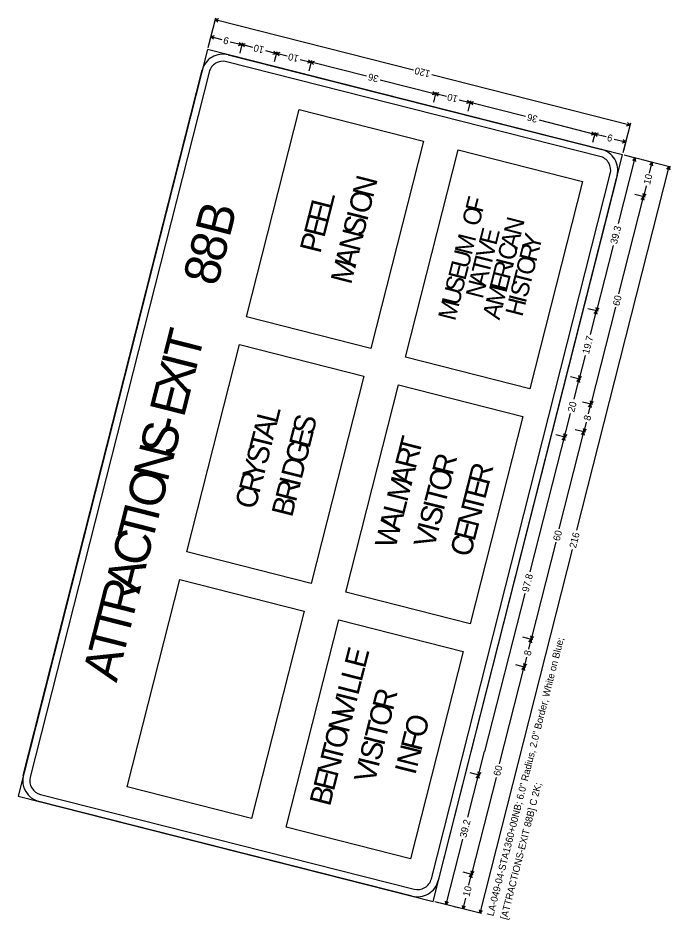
# Model space of a CAD drawing. Extents: x 670257 to 671518, y 737783 to 738188.
# Drawn here: x 670808.42 to 670833.01, y 737986.11 to 738020.09 of the extents above; entities that cross this region are included whole.
import ezdxf

# ---------------------------------------------------------------- set-up
doc = ezdxf.new("R2010")
doc.units = 0
doc.layers.add('R_SIGN', color=7, linetype='Continuous')

msp = doc.modelspace()

# ---------------------------------------------------------------- linework, layer by layer
at = {"layer": 'R_SIGN'}
for p, q in [((670815.854, 738020.092), (670815.57, 738018.97)), ((670815.967, 738020.056), (670815.838, 738020.028)), ((670823.309, 738018.133), (670815.838, 738020.028)), ((670815.938, 738019.941), (670815.838, 738020.028)), ((670815.692, 738019.451), (670815.594, 738019.066)), ((670815.805, 738019.415), (670815.676, 738019.387)), ((670816.11, 738019.276), (670815.676, 738019.387)), ((670815.776, 738019.3), (670815.676, 738019.387)), ((670816.414, 738019.199), (670816.848, 738019.089)), ((670816.719, 738019.061), (670816.848, 738019.089)), ((670816.748, 738019.176), (670816.848, 738019.089)), ((670816.864, 738019.153), (670816.767, 738018.769)), ((670816.977, 738019.118), (670816.848, 738019.089)), ((670817.257, 738018.985), (670816.848, 738019.089)), ((670816.948, 738019.003), (670816.848, 738019.089)), ((670817.741, 738018.863), (670818.15, 738018.759)), ((670818.021, 738018.731), (670818.15, 738018.759)), ((670818.05, 738018.845), (670818.15, 738018.759)), ((670818.167, 738018.823), (670818.069, 738018.438)), ((670818.28, 738018.787), (670818.15, 738018.759)), ((670818.56, 738018.655), (670818.15, 738018.759)), ((670818.251, 738018.673), (670818.15, 738018.759)), ((670819.044, 738018.532), (670819.453, 738018.429)), ((670819.324, 738018.4), (670819.453, 738018.429)), ((670819.353, 738018.515), (670819.453, 738018.429)), ((670819.469, 738018.493), (670819.372, 738018.108)), ((670819.582, 738018.457), (670819.453, 738018.429)), ((670821.542, 738017.899), (670819.453, 738018.429)), ((670819.553, 738018.342), (670819.453, 738018.429)), ((670822.053, 738017.769), (670824.142, 738017.239)), ((670823.998, 738017.958), (670831.468, 738016.063)), ((670824.042, 738017.326), (670824.142, 738017.239)), ((670824.158, 738017.303), (670824.061, 738016.919)), ((670824.013, 738017.211), (670824.142, 738017.239)), ((670824.271, 738017.268), (670824.142, 738017.239)), ((670824.551, 738017.136), (670824.142, 738017.239)), ((670824.242, 738017.153), (670824.142, 738017.239)), ((670825.035, 738017.013), (670825.444, 738016.909)), ((670825.344, 738016.995), (670825.444, 738016.909)), ((670825.461, 738016.973), (670825.363, 738016.588)), ((670817.019, 738008.83), (670819.001, 738016.645)), ((670819.001, 738016.645), (670823.69, 738015.456)), ((670825.315, 738016.881), (670825.444, 738016.909)), ((670825.574, 738016.937), (670825.444, 738016.909)), ((670827.534, 738016.379), (670825.444, 738016.909)), ((670825.545, 738016.823), (670825.444, 738016.909)), ((670828.044, 738016.25), (670830.134, 738015.72)), ((670831.485, 738016.127), (670831.2, 738015.006)), ((670831.339, 738016.035), (670831.468, 738016.063)), ((670831.368, 738016.15), (670831.468, 738016.063)), ((670830.004, 738015.692), (670830.134, 738015.72)), ((670830.033, 738015.806), (670830.134, 738015.72)), ((670830.15, 738015.784), (670830.052, 738015.399)), ((670830.15, 738015.784), (670830.052, 738015.399)), ((670830.263, 738015.748), (670830.134, 738015.72)), ((670830.568, 738015.61), (670830.134, 738015.72)), ((670830.234, 738015.633), (670830.134, 738015.72)), ((670823.69, 738015.456), (670821.708, 738007.641)), ((670830.872, 738015.533), (670831.306, 738015.422)), ((670831.177, 738015.394), (670831.306, 738015.422)), ((670831.206, 738015.509), (670831.306, 738015.422)), ((670831.322, 738015.487), (670831.224, 738015.102)), ((670823.01, 738007.311), (670824.992, 738015.126)), ((670824.992, 738015.126), (670829.681, 738013.936)), ((670833.011, 738014.478), (670831.248, 738014.925)), ((670831.039, 738012.352), (670831.665, 738014.82)), ((670831.729, 738014.803), (670831.344, 738014.901)), ((670831.578, 738014.72), (670831.665, 738014.82)), ((670831.693, 738014.691), (670831.665, 738014.82)), ((670832.37, 738014.641), (670831.985, 738014.738)), ((670832.202, 738014.248), (670832.306, 738014.657)), ((670832.219, 738014.557), (670832.306, 738014.657)), ((670832.334, 738014.528), (670832.306, 738014.657)), ((670829.47, 738000.788), (670832.947, 738014.495)), ((670832.86, 738014.395), (670832.947, 738014.495)), ((670832.975, 738014.365), (670832.947, 738014.495)), ((670829.681, 738013.936), (670827.699, 738006.121)), ((670832.079, 738013.764), (670831.975, 738013.355)), ((670831.049, 738009.702), (670831.975, 738013.355)), ((670832.039, 738013.338), (670831.655, 738013.436)), ((670832.039, 738013.338), (670831.655, 738013.436)), ((670831.889, 738013.255), (670831.975, 738013.355)), ((670831.947, 738013.484), (670831.975, 738013.355)), ((670832.062, 738013.455), (670831.975, 738013.355)), ((670832.003, 738013.226), (670831.975, 738013.355)), ((670830.829, 738011.523), (670830.203, 738009.056)), ((670830.267, 738009.04), (670829.882, 738009.137)), ((670830.267, 738009.04), (670829.882, 738009.137)), ((670830.92, 738009.192), (670829.993, 738005.54)), ((670830.175, 738009.185), (670830.203, 738009.056)), ((670830.289, 738009.156), (670830.203, 738009.056)), ((670821.708, 738007.641), (670817.019, 738008.83)), ((670829.978, 738008.17), (670830.203, 738009.056)), ((670830.116, 738008.956), (670830.203, 738009.056)), ((670830.231, 738008.927), (670830.203, 738009.056)), ((670814.772, 737999.973), (670816.754, 738007.788)), ((670816.754, 738007.788), (670821.443, 738006.599)), ((670827.699, 738006.121), (670823.01, 738007.311)), ((670829.777, 738007.377), (670829.552, 738006.49)), ((670821.443, 738006.599), (670819.461, 737998.784)), ((670829.616, 738006.474), (670829.232, 738006.571)), ((670829.359, 738005.728), (670829.552, 738006.49)), ((670829.466, 738006.39), (670829.552, 738006.49)), ((670829.524, 738006.619), (670829.552, 738006.49)), ((670829.638, 738006.59), (670829.552, 738006.49)), ((670829.58, 738006.361), (670829.552, 738006.49)), ((670820.764, 737998.454), (670822.746, 738006.269)), ((670822.746, 738006.269), (670827.435, 738005.079)), ((670830.057, 738005.523), (670829.673, 738005.621)), ((670829.9, 738005.171), (670829.993, 738005.54)), ((670829.907, 738005.44), (670829.993, 738005.54)), ((670829.965, 738005.669), (670829.993, 738005.54)), ((670830.08, 738005.64), (670829.993, 738005.54)), ((670830.021, 738005.41), (670829.993, 738005.54)), ((670827.435, 738005.079), (670825.453, 737997.264)), ((670827.71, 737999.228), (670829.222, 738005.188)), ((670829.222, 738005.188), (670829.222, 738005.188)), ((670829.822, 738004.866), (670829.729, 738004.498)), ((670829.061, 738004.286), (670828.677, 738004.383)), ((670828.802, 738000.845), (670829.729, 738004.498)), ((670828.969, 738004.431), (670828.997, 738004.302)), ((670829.083, 738004.402), (670828.997, 738004.302)), ((670829.793, 738004.481), (670829.408, 738004.579)), ((670829.642, 738004.398), (670829.729, 738004.498)), ((670829.701, 738004.627), (670829.729, 738004.498)), ((670829.815, 738004.598), (670829.729, 738004.498)), ((670829.757, 738004.368), (670829.729, 738004.498)), ((670828.911, 738004.202), (670828.997, 738004.302)), ((670829.025, 738004.173), (670828.997, 738004.302)), ((670828.673, 738000.335), (670827.747, 737996.683)), ((670819.461, 737998.784), (670814.772, 737999.973)), ((670829.287, 738000.067), (670825.811, 737986.36)), ((670812.526, 737991.116), (670814.508, 737998.931)), ((670814.508, 737998.931), (670819.197, 737997.742)), ((670825.453, 737997.264), (670820.764, 737998.454)), ((670827.503, 737998.409), (670825.991, 737992.449)), ((670819.197, 737997.742), (670817.215, 737989.927)), ((670818.517, 737989.597), (670820.499, 737997.412)), ((670820.499, 737997.412), (670825.189, 737996.222)), ((670827.811, 737996.666), (670827.426, 737996.764)), ((670827.653, 737996.314), (670827.747, 737996.683)), ((670827.66, 737996.582), (670827.747, 737996.683)), ((670827.719, 737996.812), (670827.747, 737996.683)), ((670827.833, 737996.783), (670827.747, 737996.683)), ((670827.775, 737996.553), (670827.747, 737996.683)), ((670825.189, 737996.222), (670823.206, 737988.407)), ((670827.576, 737996.009), (670827.483, 737995.641)), ((670826.556, 737991.988), (670827.483, 737995.641)), ((670827.547, 737995.624), (670827.162, 737995.722)), ((670827.396, 737995.54), (670827.483, 737995.641)), ((670827.454, 737995.77), (670827.483, 737995.641)), ((670827.569, 737995.741), (670827.483, 737995.641)), ((670827.511, 737995.511), (670827.483, 737995.641)), ((670825.365, 737989.98), (670825.991, 737992.449)), ((670825.83, 737991.547), (670825.446, 737991.645)), ((670826.427, 737991.478), (670825.5, 737987.825)), ((670825.68, 737991.463), (670825.766, 737991.563)), ((670825.738, 737991.693), (670825.766, 737991.563)), ((670825.853, 737991.663), (670825.766, 737991.563)), ((670825.795, 737991.434), (670825.766, 737991.563)), ((670817.215, 737989.927), (670812.526, 737991.116)), ((670823.206, 737988.407), (670818.517, 737989.597)), ((670825.155, 737989.154), (670824.529, 737986.686)), ((670825.565, 737987.809), (670825.18, 737987.907)), ((670825.397, 737987.416), (670825.5, 737987.825)), ((670825.414, 737987.725), (670825.5, 737987.825)), ((670825.472, 737987.955), (670825.5, 737987.825)), ((670825.587, 737987.926), (670825.5, 737987.825)), ((670825.529, 737987.696), (670825.5, 737987.825)), ((670825.875, 737986.344), (670824.112, 737986.791)), ((670824.593, 737986.669), (670824.209, 737986.767)), ((670824.501, 737986.815), (670824.529, 737986.686)), ((670824.616, 737986.786), (670824.529, 737986.686)), ((670825.274, 737986.932), (670825.17, 737986.523)), ((670825.234, 737986.507), (670824.85, 737986.604)), ((670825.142, 737986.652), (670825.17, 737986.523)), ((670825.256, 737986.623), (670825.17, 737986.523)), ((670825.783, 737986.49), (670825.811, 737986.36)), ((670825.898, 737986.46), (670825.811, 737986.36))]:
    msp.add_line(p, q, dxfattribs=at)
for points in [[(670824.048, 737986.807), (670831.184, 738014.942), (670815.554, 738018.906), (670808.418, 737990.772), (670824.048, 737986.807), (670824.048, 737986.807)], [(670816.335, 738018.708), (670830.402, 738015.14)], [(670830.336, 738014.879), (670816.269, 738018.447)], [(670808.616, 737991.553), (670815.356, 738018.124)], [(670815.616, 738018.058), (670808.877, 737991.487)], [(670823.986, 737987.655), (670830.725, 738014.226)], [(670830.986, 738014.16), (670824.247, 737987.589)], [(670809.266, 737990.834), (670823.333, 737987.266)], [(670823.267, 737987.006), (670809.2, 737990.573)]]:
    msp.add_lwpolyline(points, dxfattribs=at)
for centre, radius, start, end in [((670816.137, 738017.926), 0.806, 75.7686, 165.7688), ((670816.137, 738017.926), 0.538, 75.7686, 165.7688), ((670830.204, 738014.358), 0.806, 345.7686, 75.7688), ((670830.204, 738014.358), 0.538, 345.7686, 75.7688), ((670809.398, 737991.355), 0.806, 165.7688, 255.7684), ((670809.398, 737991.355), 0.538, 165.7688, 255.7684), ((670823.465, 737987.787), 0.806, 255.7684, 345.7686), ((670823.465, 737987.787), 0.538, 255.7684, 345.7686)]:
    msp.add_arc(centre, radius, start, end, dxfattribs=at)

# ---------------------------------------------------------------- texts
for s, height, rotation, p in [('9', 0.265, 165.7688, (670816.382, 738019.344)), ('10', 0.2645, 165.7688, (670817.71, 738019.007)), ('10', 0.2645, 165.7688, (670819.012, 738018.677)), ('36', 0.2645, 165.7688, (670822.021, 738017.914)), ('120', 0.2645, 165.7688, (670823.966, 738018.102)), ('10', 0.2645, 165.7688, (670825.004, 738017.157)), ('36', 0.2645, 165.7688, (670828.013, 738016.394)), ('9', 0.265, 165.7688, (670830.84, 738015.677)), ('N', 0.806, 75.7686, (670821.786, 738013.281)), ('10', 0.2645, 75.7686, (670832.223, 738013.795)), ('O', 0.806, 75.7686, (670821.63, 738012.664)), ('L', 0.806, 75.7686, (670820.221, 738012.847)), ('F', 0.672, 75.7686, (670825.908, 738012.724)), ('B', 1.344, 75.7686, (670816.382, 738011.785)), ('E', 0.806, 75.7686, (670820.086, 738012.315)), ('O', 0.672, 75.7686, (670825.777, 738012.209)), ('E', 0.806, 75.7686, (670819.951, 738011.784)), ('S', 0.806, 75.7686, (670821.418, 738011.828)), ('I', 0.806, 75.7686, (670821.563, 738012.398)), ('N', 0.672, 75.7686, (670827.353, 738011.862)), ('39.3', 0.2645, 75.7686, (670830.973, 738011.555)), ('8', 1.344, 75.7686, (670816.141, 738010.834)), ('P', 0.806, 75.7686, (670819.8, 738011.19)), ('N', 0.806, 75.7686, (670821.273, 738011.257)), ('M', 0.672, 75.7686, (670825.503, 738011.128)), ('E', 0.672, 75.7686, (670826.429, 738011.497)), ('A', 0.672, 75.7686, (670827.224, 738011.354)), ('Y', 0.672, 75.7686, (670828.04, 738011.292)), ('V', 0.672, 75.7686, (670826.303, 738011.002)), ('C', 0.672, 75.7686, (670827.112, 738010.911)), ('R', 0.672, 75.7686, (670827.933, 738010.869)), ('A', 0.806, 75.7686, (670821.119, 738010.648)), ('U', 0.672, 75.7686, (670825.374, 738010.62)), ('8', 1.344, 75.7686, (670815.916, 738009.949)), ('M', 0.806, 75.7686, (670820.96, 738010.022)), ('E', 0.672, 75.7686, (670825.262, 738010.178)), ('T', 0.672, 75.7686, (670826.149, 738010.396)), ('I', 0.672, 75.7686, (670826.257, 738010.819)), ('R', 0.672, 75.7686, (670826.935, 738010.214)), ('I', 0.672, 75.7686, (670827.056, 738010.69)), ('O', 0.672, 75.7686, (670827.802, 738010.355)), ('A', 0.672, 75.7686, (670826.034, 738009.94)), ('T', 0.672, 75.7686, (670827.698, 738009.944)), ('S', 0.672, 75.7686, (670825.142, 738009.702)), ('N', 0.672, 75.7686, (670825.918, 738009.484)), ('E', 0.672, 75.7686, (670826.823, 738009.771)), ('S', 0.672, 75.7686, (670827.591, 738009.521)), ('U', 0.672, 75.7686, (670825.021, 738009.227)), ('M', 0.672, 75.7686, (670826.677, 738009.198)), ('H', 0.672, 75.7686, (670827.411, 738008.811)), ('I', 0.672, 75.7686, (670827.54, 738009.319)), ('60', 0.2645, 75.7686, (670831.064, 738009.224)), ('M', 0.672, 75.7686, (670824.876, 738008.654)), ('A', 0.672, 75.7686, (670826.549, 738008.69)), ('T', 1.344, 75.7686, (670815.192, 738007.096)), ('19.7', 0.2645, 75.7686, (670829.921, 738007.408)), ('X', 1.344, 75.7686, (670814.859, 738005.781)), ('I', 1.344, 75.7686, (670815.1, 738006.731)), ('E', 1.344, 75.7686, (670814.661, 738004.999)), ('20', 0.2645, 75.7686, (670829.366, 738005.219)), ('L', 0.806, 75.7686, (670818.174, 738004.779)), ('S', 0.806, 75.7686, (670819.518, 738004.338)), ('8', 0.265, 75.7686, (670829.967, 738004.898)), ('S', 1.344, 75.7686, (670814.284, 738003.514)), ('-', 1.344, 75.7686, (670814.499, 738004.361)), ('A', 0.806, 75.7686, (670818.02, 738004.169)), ('T', 0.806, 75.7686, (670817.907, 738003.724)), ('E', 0.806, 75.7686, (670819.393, 738003.846)), ('G', 0.806, 75.7686, (670819.243, 738003.252)), ('T', 0.806, 75.7686, (670823.516, 738003.566)), ('N', 1.344, 75.7686, (670814.043, 738002.563)), ('S', 0.806, 75.7686, (670817.778, 738003.216)), ('R', 0.806, 75.7686, (670823.387, 738003.058)), ('Y', 0.806, 75.7686, (670817.633, 738002.645)), ('D', 0.806, 75.7686, (670819.096, 738002.674)), ('R', 0.806, 75.7686, (670824.781, 738002.816)), ('O', 1.344, 75.7686, (670813.782, 738001.534)), ('A', 0.806, 75.7686, (670823.232, 738002.448)), ('O', 0.806, 75.7686, (670824.625, 738002.199)), ('R', 0.806, 75.7686, (670826.146, 738002.458)), ('R', 0.806, 75.7686, (670817.505, 738002.137)), ('I', 0.806, 75.7686, (670819.025, 738002.392)), ('M', 0.806, 75.7686, (670823.074, 738001.823)), ('E', 0.806, 75.7686, (670826.011, 738001.926)), ('C', 0.806, 75.7686, (670817.354, 738001.543)), ('R', 0.806, 75.7686, (670818.88, 738001.822)), ('T', 0.806, 75.7686, (670824.5, 738001.706)), ('B', 0.806, 75.7686, (670818.735, 738001.251)), ('T', 0.806, 75.7686, (670825.883, 738001.418)), ('I', 1.344, 75.7686, (670813.67, 738001.092)), ('L', 0.806, 75.7686, (670822.945, 738001.315)), ('S', 0.806, 75.7686, (670824.3, 738000.917)), ('I', 0.806, 75.7686, (670824.445, 738001.488)), ('N', 0.806, 75.7686, (670825.744, 738000.871)), ('T', 1.344, 75.7686, (670813.455, 738000.245)), ('A', 0.806, 75.7686, (670822.79, 738000.705)), ('W', 0.806, 75.7686, (670822.628, 738000.064)), ('I', 0.806, 75.7686, (670824.238, 738000.675)), ('E', 0.806, 75.7686, (670825.609, 738000.34)), ('C', 1.344, 75.7686, (670813.23, 737999.359)), ('V', 0.806, 75.7686, (670824.088, 738000.081)), ('60', 0.2645, 75.7686, (670828.818, 738000.367)), ('216', 0.2645, 75.7686, (670829.432, 738000.098)), ('C', 0.806, 75.7686, (670825.458, 737999.746)), ('A', 1.344, 75.7686, (670812.979, 737998.369)), ('97.8', 0.2645, 75.7686, (670827.647, 737998.441)), ('R', 1.344, 75.7686, (670812.764, 737997.523)), ('T', 1.344, 75.7686, (670812.55, 737996.676)), ('T', 1.344, 75.7686, (670812.361, 737995.934)), ('LA-049-04-STA1360+00NB; 6.0" Radius, 2.0" Border, White on Blue; ', 0.26452, 75.7686, (670826.324, 737986.23)), ('E', 0.806, 75.7686, (670821.485, 737995.556)), ('8', 0.265, 75.7686, (670827.72, 737996.04)), ('A', 1.344, 75.7686, (670812.13, 737995.022)), ('L', 0.806, 75.7686, (670821.356, 737995.048)), ('L', 0.806, 75.7686, (670821.227, 737994.54)), ('V', 0.806, 75.7686, (670821.005, 737993.665)), ('I', 0.806, 75.7686, (670821.156, 737994.259)), ('R', 0.806, 75.7686, (670822.535, 737993.959)), ('O', 0.806, 75.7686, (670822.379, 737993.342)), ('N', 0.806, 75.7686, (670820.866, 737993.118)), ('T', 0.806, 75.7686, (670822.254, 737992.849)), ('O', 0.806, 75.7686, (670823.728, 737992.925)), ('O', 0.806, 75.7686, (670820.71, 737992.501)), ('F', 0.806, 75.7686, (670823.603, 737992.432)), ('S', 0.806, 75.7686, (670822.053, 737992.06)), ('I', 0.806, 75.7686, (670822.198, 737992.631)), ('T', 0.806, 75.7686, (670820.585, 737992.008)), ('N', 0.806, 75.7686, (670823.449, 737991.823)), ('N', 0.806, 75.7686, (670820.446, 737991.461)), ('I', 0.806, 75.7686, (670821.992, 737991.818)), ('V', 0.806, 75.7686, (670821.841, 737991.224)), ('I', 0.806, 75.7686, (670823.377, 737991.541)), ('60', 0.2645, 75.7686, (670826.571, 737991.51)), ('E', 0.806, 75.7686, (670820.311, 737990.93)), ('B', 0.806, 75.7686, (670820.167, 737990.359)), ('[ATTRACTIONS-EXIT 88B] C 2K; ', 0.26452, 75.7686, (670826.837, 737986.1)), ('39.2', 0.2645, 75.7686, (670825.3, 737989.186)), ('10', 0.2645, 75.7686, (670825.418, 737986.964))]:
    msp.add_text(s, height=height, rotation=rotation, dxfattribs=at).set_placement(p)

doc.saveas('drawing.dxf')
